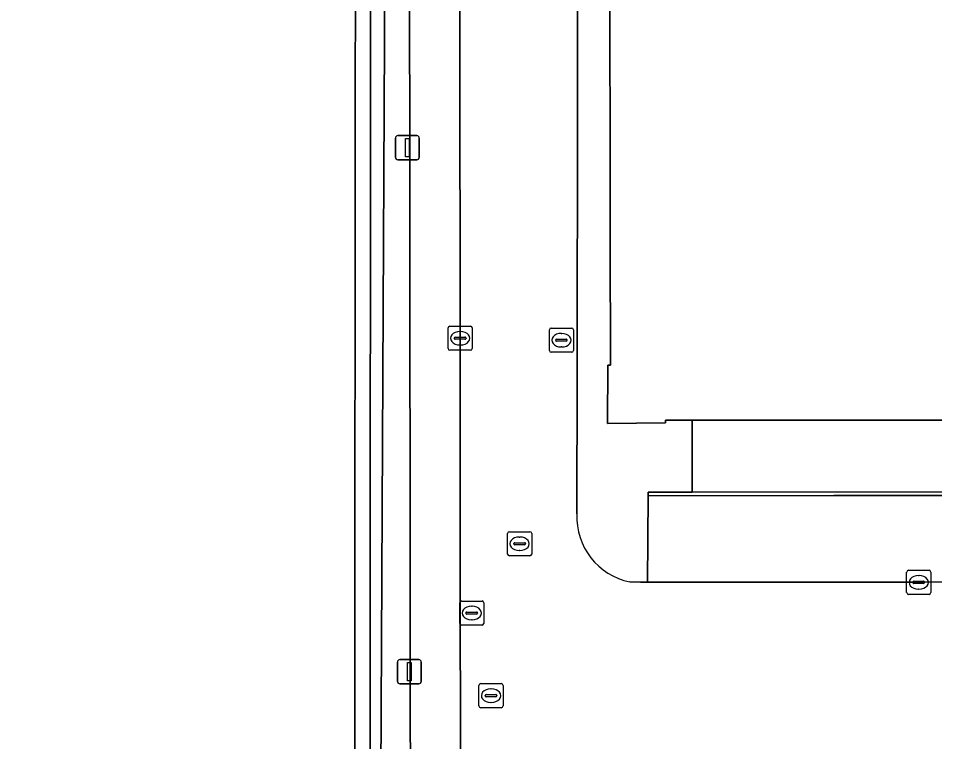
# Model space of a CAD drawing. Extents: x 161477 to 163040, y 383680 to 384871.
# Drawn here: x 162018.56 to 162056.53, y 384131.48 to 384161.43 of the extents above; entities that cross this region are included whole.
import ezdxf

# ---------------------------------------------------------------- set-up
doc = ezdxf.new("R2010")
doc.units = 0
for name, color, linetype in [('IMGEO_Groenvoorziening', 7, 'Continuous'), ('IMGEO_Kolk', 7, 'Continuous'), ('IMGEO_Lichtmast', 7, 'Continuous'), ('IMGEO_Muur', 7, 'Continuous'), ('IMGEO_Pand', 7, 'Continuous'), ('IMGEO_Parkeervlak_open', 7, 'Continuous'), ('IMGEO_Rijbaan_lokaal_open', 7, 'Continuous'), ('IMGEO_Rioolput', 7, 'Continuous'), ('IMGEO_Terreindeel_onvherhard', 7, 'Continuous'), ('IMGEO_Voetpad_gesloten', 7, 'Continuous'), ('IMGEO_Voetpad_open', 7, 'Continuous')]:
    doc.layers.add(name, color=color, linetype=linetype)

msp = doc.modelspace()

# ---------------------------------------------------------------- linework, layer by layer
at = {"layer": 'IMGEO_Groenvoorziening'}
for points in [[(162033.827, 384179.879), (162033.735, 384182.729), (162033.203, 384182.724), (162033.158, 384171.687), (162033.135, 384123.402), (162033.134, 384121.131), (162033.614, 384121.131), (162033.632, 384122.485), (162033.56, 384124.479)], [(162034.753, 384179.881), (162033.827, 384179.879), (162033.56, 384124.479), (162034.809, 384124.524)]]:
    msp.add_lwpolyline(points, close=True, dxfattribs=at)
at = {"layer": 'IMGEO_Kolk'}
for p, q in [((162036.368, 384147.759), (162036.368, 384148.611)), ((162036.443, 384148.685), (162037.295, 384148.685)), ((162036.856, 384148.465), (162036.881, 384148.465)), ((162037.369, 384148.611), (162037.369, 384147.759)), ((162040.564, 384147.678), (162040.564, 384148.53)), ((162040.639, 384148.604), (162041.491, 384148.604)), ((162041.052, 384148.384), (162041.077, 384148.384)), ((162041.565, 384148.53), (162041.565, 384147.678)), ((162036.627, 384148.179), (162036.627, 384148.191)), ((162037.065, 384148.142), (162036.667, 384148.142)), ((162036.67, 384148.228), (162037.068, 384148.228)), ((162037.111, 384148.191), (162037.111, 384148.179)), ((162040.823, 384148.098), (162040.823, 384148.11)), ((162041.261, 384148.061), (162040.863, 384148.061)), ((162040.866, 384148.147), (162041.264, 384148.147)), ((162041.307, 384148.11), (162041.307, 384148.098)), ((162037.295, 384147.685), (162036.443, 384147.685)), ((162036.879, 384147.905), (162036.854, 384147.905)), ((162041.491, 384147.604), (162040.639, 384147.604)), ((162041.075, 384147.824), (162041.05, 384147.824)), ((162055.368, 384137.65), (162055.368, 384138.502)), ((162055.443, 384138.576), (162056.295, 384138.576)), ((162056.369, 384138.502), (162056.369, 384137.65)), ((162055.627, 384138.07), (162055.627, 384138.082)), ((162055.67, 384138.119), (162056.068, 384138.119)), ((162055.856, 384138.356), (162055.881, 384138.356)), ((162056.111, 384138.082), (162056.111, 384138.07)), ((162056.065, 384138.033), (162055.667, 384138.033)), ((162055.879, 384137.796), (162055.854, 384137.796)), ((162056.295, 384137.576), (162055.443, 384137.576))]:
    msp.add_line(p, q, dxfattribs=at)
for points in [[(162036.368, 384147.759), (162036.368, 384148.611)], [(162036.443, 384148.685), (162037.295, 384148.685)], [(162037.369, 384148.611), (162037.369, 384147.759)], [(162040.564, 384147.678), (162040.564, 384148.53)], [(162040.639, 384148.604), (162041.491, 384148.604)], [(162041.565, 384148.53), (162041.565, 384147.678)], [(162037.295, 384147.685), (162036.443, 384147.685)], [(162041.491, 384147.604), (162040.639, 384147.604)], [(162055.368, 384137.65), (162055.368, 384138.502)], [(162055.443, 384138.576), (162056.295, 384138.576)], [(162056.369, 384138.502), (162056.369, 384137.65)], [(162056.295, 384137.576), (162055.443, 384137.576)]]:
    msp.add_lwpolyline(points, dxfattribs=at)
for centre, radius, start, end in [((162036.445, 384148.609), 0.0765, 91.552, 178.448), ((162036.445, 384148.609), 0.0765, 91.552, 178.448), ((162037.293, 384148.609), 0.0765, 1.552, 88.448), ((162037.293, 384148.609), 0.0765, 1.552, 88.448), ((162040.641, 384148.528), 0.0765, 91.552, 178.448), ((162040.641, 384148.528), 0.0765, 91.552, 178.448), ((162041.489, 384148.528), 0.0765, 1.552, 88.448), ((162041.489, 384148.528), 0.0765, 1.552, 88.448), ((162036.667, 384148.188), 0.0403, 85.8775, 175.7526), ((162036.664, 384148.178), 0.0366, 178.938, 274.7102), ((162037.068, 384148.185), 0.043, 264.8664, 352.4533), ((162037.072, 384148.19), 0.0386, 1.7309, 96.639), ((162040.863, 384148.107), 0.0403, 85.8775, 175.7526), ((162040.86, 384148.097), 0.0366, 178.938, 274.7102), ((162041.264, 384148.104), 0.043, 264.8664, 352.4533), ((162041.268, 384148.109), 0.0386, 1.7309, 96.639), ((162036.445, 384147.761), 0.0765, 181.552, 268.448), ((162036.445, 384147.761), 0.0765, 181.552, 268.448), ((162037.293, 384147.761), 0.0765, 271.552, 358.448), ((162037.293, 384147.761), 0.0765, 271.552, 358.448), ((162040.641, 384147.68), 0.0765, 181.552, 268.448), ((162040.641, 384147.68), 0.0765, 181.552, 268.448), ((162041.489, 384147.68), 0.0765, 271.552, 358.448), ((162041.489, 384147.68), 0.0765, 271.552, 358.448), ((162055.445, 384138.5), 0.0765, 91.552, 178.448), ((162055.445, 384138.5), 0.0765, 91.552, 178.448), ((162056.293, 384138.5), 0.0765, 1.552, 88.448), ((162056.293, 384138.5), 0.0765, 1.552, 88.448), ((162055.667, 384138.079), 0.0403, 85.8775, 175.7526), ((162055.664, 384138.069), 0.0366, 178.938, 274.7102), ((162056.068, 384138.076), 0.043, 264.8664, 352.4533), ((162056.072, 384138.081), 0.0386, 1.7309, 96.639), ((162055.445, 384137.652), 0.0765, 181.552, 268.448), ((162055.445, 384137.652), 0.0765, 181.552, 268.448), ((162056.293, 384137.652), 0.0765, 271.552, 358.448), ((162056.293, 384137.652), 0.0765, 271.552, 358.448)]:
    msp.add_arc(centre, radius, start, end, dxfattribs=at)
for centre, major_axis, ratio, start_param, end_param in [((162036.855, 384148.185), (-0.387, 0.002), 0.722429, 4.712389, 7.853982), ((162036.88, 384148.185), (-0.39, 0.002), 0.717154, 1.570796, 4.712389), ((162041.051, 384148.104), (-0.387, 0.002), 0.722429, 4.712389, 7.853982), ((162041.076, 384148.104), (-0.39, 0.002), 0.717154, 1.570796, 4.712389), ((162055.855, 384138.076), (-0.387, 0.002), 0.722429, 4.712389, 7.853982), ((162055.88, 384138.076), (-0.39, 0.002), 0.717154, 1.570796, 4.712389)]:
    msp.add_ellipse(centre, major_axis=major_axis, ratio=ratio, start_param=start_param, end_param=end_param, dxfattribs=at)
at = {"layer": 'IMGEO_Lichtmast'}
for p, q in [((162034.183, 384155.675), (162034.183, 384156.475)), ((162034.183, 384156.475), (162034.183, 384155.675)), ((162034.283, 384156.575), (162035.073, 384156.575)), ((162035.073, 384156.575), (162034.283, 384156.575)), ((162035.173, 384156.475), (162035.173, 384155.675)), ((162035.173, 384155.675), (162035.173, 384156.475)), ((162035.073, 384155.575), (162034.283, 384155.575)), ((162034.283, 384155.575), (162035.073, 384155.575)), ((162034.266, 384133.975), (162034.266, 384134.775)), ((162034.266, 384134.775), (162034.266, 384133.975)), ((162034.366, 384134.875), (162035.156, 384134.875)), ((162035.156, 384134.875), (162034.366, 384134.875)), ((162035.256, 384134.775), (162035.256, 384133.975)), ((162035.256, 384133.975), (162035.256, 384134.775)), ((162035.156, 384133.875), (162034.366, 384133.875)), ((162034.366, 384133.875), (162035.156, 384133.875))]:
    msp.add_line(p, q, dxfattribs=at)
for points in [[(162034.603, 384156.45), (162034.753, 384156.45), (162034.753, 384155.7), (162034.603, 384155.7), (162034.603, 384156.45)], [(162034.686, 384134.75), (162034.836, 384134.75), (162034.836, 384134), (162034.686, 384134), (162034.686, 384134.75)]]:
    msp.add_lwpolyline(points, dxfattribs=at)
for centre, start, end in [((162034.283, 384156.475), 90, 180), ((162034.283, 384156.475), 90, 180), ((162035.073, 384156.475), 0, 90), ((162035.073, 384156.475), 360, 90), ((162034.283, 384155.675), 180, 270), ((162034.283, 384155.675), 180, 270), ((162035.073, 384155.675), 270, 0), ((162035.073, 384155.675), 270, 0), ((162034.366, 384134.775), 90, 180), ((162034.366, 384134.775), 90, 180), ((162035.156, 384134.775), 0, 90), ((162035.156, 384134.775), 360, 90), ((162034.366, 384133.975), 180, 270), ((162034.366, 384133.975), 180, 270), ((162035.156, 384133.975), 270, 0), ((162035.156, 384133.975), 270, 0)]:
    msp.add_arc(centre, 0.1, start, end, dxfattribs=at)
at = {"layer": 'IMGEO_Muur'}
msp.add_lwpolyline([(162061.652, 384141.823), (162046.475, 384141.815), (162044.662, 384141.808), (162044.662, 384141.658), (162052.355, 384141.667), (162061.652, 384141.677), (162064.885, 384141.681), (162083.256, 384141.69), (162092.238, 384141.695), (162092.235, 384144.718), (162092.084, 384144.718), (162092.082, 384141.858), (162064.885, 384141.831)], close=True, dxfattribs=at)
at = {"layer": 'IMGEO_Pand'}
for points in [[(162056.688, 384185.139), (162054.725, 384185.137), (162045.325, 384185.127), (162045.326, 384185.257), (162042.916, 384185.261), (162042.947, 384182.838), (162043.057, 384182.839), (162043.055, 384182.28), (162043.059, 384177.634), (162043.089, 384152.278), (162043.098, 384147.065), (162042.987, 384147.067), (162042.974, 384144.66), (162045.371, 384144.677), (162045.37, 384144.787), (162046.475, 384144.787), (162061.65, 384144.795)], [(162010.597, 384078.357), (162032.452, 384078.344), (162032.449, 384078.59), (162032.461, 384080.05), (162032.476, 384110.05), (162030.936, 384110.051), (162030.948, 384121.734), (162032.488, 384121.732), (162032.49, 384123.402), (162032.552, 384182.717), (162032.554, 384184.168), (162032.554, 384184.428), (162010.706, 384184.447)]]:
    msp.add_lwpolyline(points, dxfattribs=at)
at = {"layer": 'IMGEO_Parkeervlak_open'}
msp.add_lwpolyline([(162083.256, 384141.69), (162064.885, 384141.681), (162061.652, 384141.677), (162052.355, 384141.667), (162044.662, 384141.658), (162044.624, 384138.088), (162052.347, 384138.08), (162055.869, 384138.077), (162070.577, 384138.116), (162080.51, 384138.199), (162083.302, 384138.125)], close=True, dxfattribs=at)
at = {"layer": 'IMGEO_Rijbaan_lokaal_open'}
for points in [[(162041.7, 384140.907), (162041.711, 384146.615), (162041.764, 384180.788), (162040.55, 384180.784), (162037.724, 384180.774), (162036.826, 384180.771), (162036.856, 384164.301), (162036.882, 384124.489)], [(162086.14, 384137.97), (162083.31, 384138.125), (162083.302, 384138.125), (162080.51, 384138.199), (162070.577, 384138.116), (162055.869, 384138.077), (162052.347, 384138.08), (162044.624, 384138.088), (162044.339, 384138.088), (162043.899, 384138.093)]]:
    msp.add_lwpolyline(points, dxfattribs=at)
msp.add_arc((162044.466, 384140.802), 2.768, 177.8357, 258.176, dxfattribs=at)
at = {"layer": 'IMGEO_Rioolput'}
for p, q in [((162038.831, 384139.247), (162038.831, 384140.099)), ((162038.906, 384140.173), (162039.758, 384140.173)), ((162039.832, 384140.099), (162039.832, 384139.247)), ((162039.09, 384139.667), (162039.09, 384139.679)), ((162039.528, 384139.63), (162039.13, 384139.63)), ((162039.133, 384139.716), (162039.531, 384139.716)), ((162039.319, 384139.953), (162039.344, 384139.953)), ((162039.574, 384139.679), (162039.574, 384139.667)), ((162039.342, 384139.393), (162039.317, 384139.393)), ((162039.758, 384139.173), (162038.906, 384139.173)), ((162036.849, 384136.377), (162036.849, 384137.229)), ((162036.924, 384137.303), (162037.776, 384137.303)), ((162037.337, 384137.083), (162037.362, 384137.083)), ((162037.85, 384137.229), (162037.85, 384136.377)), ((162037.108, 384136.797), (162037.108, 384136.809)), ((162037.546, 384136.76), (162037.148, 384136.76)), ((162037.151, 384136.846), (162037.549, 384136.846)), ((162037.592, 384136.809), (162037.592, 384136.797)), ((162037.776, 384136.303), (162036.924, 384136.303)), ((162037.36, 384136.523), (162037.335, 384136.523)), ((162037.647, 384132.957), (162037.647, 384133.809)), ((162037.722, 384133.883), (162038.574, 384133.883)), ((162038.135, 384133.663), (162038.16, 384133.663)), ((162038.648, 384133.809), (162038.648, 384132.957)), ((162037.906, 384133.377), (162037.906, 384133.389)), ((162038.344, 384133.34), (162037.946, 384133.34)), ((162037.949, 384133.426), (162038.347, 384133.426)), ((162038.39, 384133.389), (162038.39, 384133.377)), ((162038.574, 384132.883), (162037.722, 384132.883)), ((162038.158, 384133.103), (162038.133, 384133.103))]:
    msp.add_line(p, q, dxfattribs=at)
for points in [[(162038.831, 384139.247), (162038.831, 384140.099)], [(162038.906, 384140.173), (162039.758, 384140.173)], [(162039.832, 384140.099), (162039.832, 384139.247)], [(162039.758, 384139.173), (162038.906, 384139.173)], [(162036.849, 384136.377), (162036.849, 384137.229)], [(162036.924, 384137.303), (162037.776, 384137.303)], [(162037.85, 384137.229), (162037.85, 384136.377)], [(162037.776, 384136.303), (162036.924, 384136.303)], [(162037.647, 384132.957), (162037.647, 384133.809)], [(162037.722, 384133.883), (162038.574, 384133.883)], [(162038.648, 384133.809), (162038.648, 384132.957)], [(162038.574, 384132.883), (162037.722, 384132.883)]]:
    msp.add_lwpolyline(points, dxfattribs=at)
for centre, radius, start, end in [((162038.908, 384140.097), 0.0765, 91.552, 178.448), ((162038.908, 384140.097), 0.0765, 91.552, 178.448), ((162039.756, 384140.097), 0.0765, 1.552, 88.448), ((162039.756, 384140.097), 0.0765, 1.552, 88.448), ((162039.13, 384139.676), 0.0403, 85.8775, 175.7526), ((162039.127, 384139.666), 0.0366, 178.938, 274.7102), ((162039.531, 384139.673), 0.043, 264.8664, 352.4533), ((162039.535, 384139.678), 0.0386, 1.7309, 96.639), ((162038.908, 384139.249), 0.0765, 181.552, 268.448), ((162038.908, 384139.249), 0.0765, 181.552, 268.448), ((162039.756, 384139.249), 0.0765, 271.552, 358.448), ((162039.756, 384139.249), 0.0765, 271.552, 358.448), ((162036.926, 384137.227), 0.0765, 91.552, 178.448), ((162036.926, 384137.227), 0.0765, 91.552, 178.448), ((162037.774, 384137.227), 0.0765, 1.552, 88.448), ((162037.774, 384137.227), 0.0765, 1.552, 88.448), ((162037.148, 384136.806), 0.0403, 85.8775, 175.7526), ((162037.145, 384136.796), 0.0366, 178.938, 274.7102), ((162037.549, 384136.803), 0.043, 264.8664, 352.4533), ((162037.553, 384136.808), 0.0386, 1.7309, 96.639), ((162036.926, 384136.379), 0.0765, 181.552, 268.448), ((162036.926, 384136.379), 0.0765, 181.552, 268.448), ((162037.774, 384136.379), 0.0765, 271.552, 358.448), ((162037.774, 384136.379), 0.0765, 271.552, 358.448), ((162037.724, 384133.807), 0.0765, 91.552, 178.448), ((162037.724, 384133.807), 0.0765, 91.552, 178.448), ((162038.572, 384133.807), 0.0765, 1.552, 88.448), ((162038.572, 384133.807), 0.0765, 1.552, 88.448), ((162037.946, 384133.386), 0.0403, 85.8775, 175.7526), ((162037.943, 384133.376), 0.0366, 178.938, 274.7102), ((162038.347, 384133.383), 0.043, 264.8664, 352.4533), ((162038.351, 384133.388), 0.0386, 1.7309, 96.639), ((162037.724, 384132.959), 0.0765, 181.552, 268.448), ((162037.724, 384132.959), 0.0765, 181.552, 268.448), ((162038.572, 384132.959), 0.0765, 271.552, 358.448), ((162038.572, 384132.959), 0.0765, 271.552, 358.448)]:
    msp.add_arc(centre, radius, start, end, dxfattribs=at)
for centre, major_axis, ratio, start_param, end_param in [((162039.318, 384139.673), (-0.387, 0.002), 0.722429, 4.712389, 7.853982), ((162039.343, 384139.673), (-0.39, 0.002), 0.717154, 1.570796, 4.712389), ((162037.336, 384136.803), (-0.387, 0.002), 0.722429, 4.712389, 7.853982), ((162037.361, 384136.803), (-0.39, 0.002), 0.717154, 1.570796, 4.712389), ((162038.134, 384133.383), (-0.387, 0.002), 0.722429, 4.712389, 7.853982), ((162038.159, 384133.383), (-0.39, 0.002), 0.717154, 1.570796, 4.712389)]:
    msp.add_ellipse(centre, major_axis=major_axis, ratio=ratio, start_param=start_param, end_param=end_param, dxfattribs=at)
at = {"layer": 'IMGEO_Terreindeel_onvherhard'}
msp.add_lwpolyline([(162033.158, 384171.687), (162033.203, 384182.724), (162032.552, 384182.717), (162032.49, 384123.402), (162033.135, 384123.402)], close=True, dxfattribs=at)
at = {"layer": 'IMGEO_Voetpad_gesloten'}
msp.add_lwpolyline([(162061.65, 384144.795), (162046.475, 384144.787), (162046.475, 384141.815), (162061.652, 384141.823)], close=True, dxfattribs=at)
at = {"layer": 'IMGEO_Voetpad_open'}
msp.add_lwpolyline([(162036.856, 384164.301), (162036.826, 384180.771), (162036.823, 384182.539), (162036.763, 384185.175), (162035.155, 384185.212), (162035.024, 384185.201), (162035.01, 384184.179), (162034.652, 384184.173), (162034.654, 384182.73), (162033.735, 384182.729), (162033.827, 384179.879), (162034.753, 384179.881), (162034.809, 384124.524), (162036.882, 384124.489)], close=True, dxfattribs=at)
for points in [[(162043.059, 384177.634), (162043.055, 384182.28), (162043.057, 384182.839), (162042.947, 384182.838), (162042.916, 384185.261), (162041.803, 384185.245), (162041.758, 384182.247), (162041.764, 384180.788), (162041.711, 384146.615), (162041.7, 384140.907)], [(162043.899, 384138.093), (162044.339, 384138.088), (162044.624, 384138.088), (162044.662, 384141.658), (162044.662, 384141.808), (162046.475, 384141.815), (162046.475, 384144.787), (162045.37, 384144.787), (162045.371, 384144.677), (162042.974, 384144.66), (162042.987, 384147.067), (162043.098, 384147.065), (162043.089, 384152.278), (162043.059, 384177.634)]]:
    msp.add_lwpolyline(points, dxfattribs=at)
msp.add_arc((162044.466, 384140.802), 2.768, 177.8357, 258.176, dxfattribs=at)

doc.saveas('drawing.dxf')
